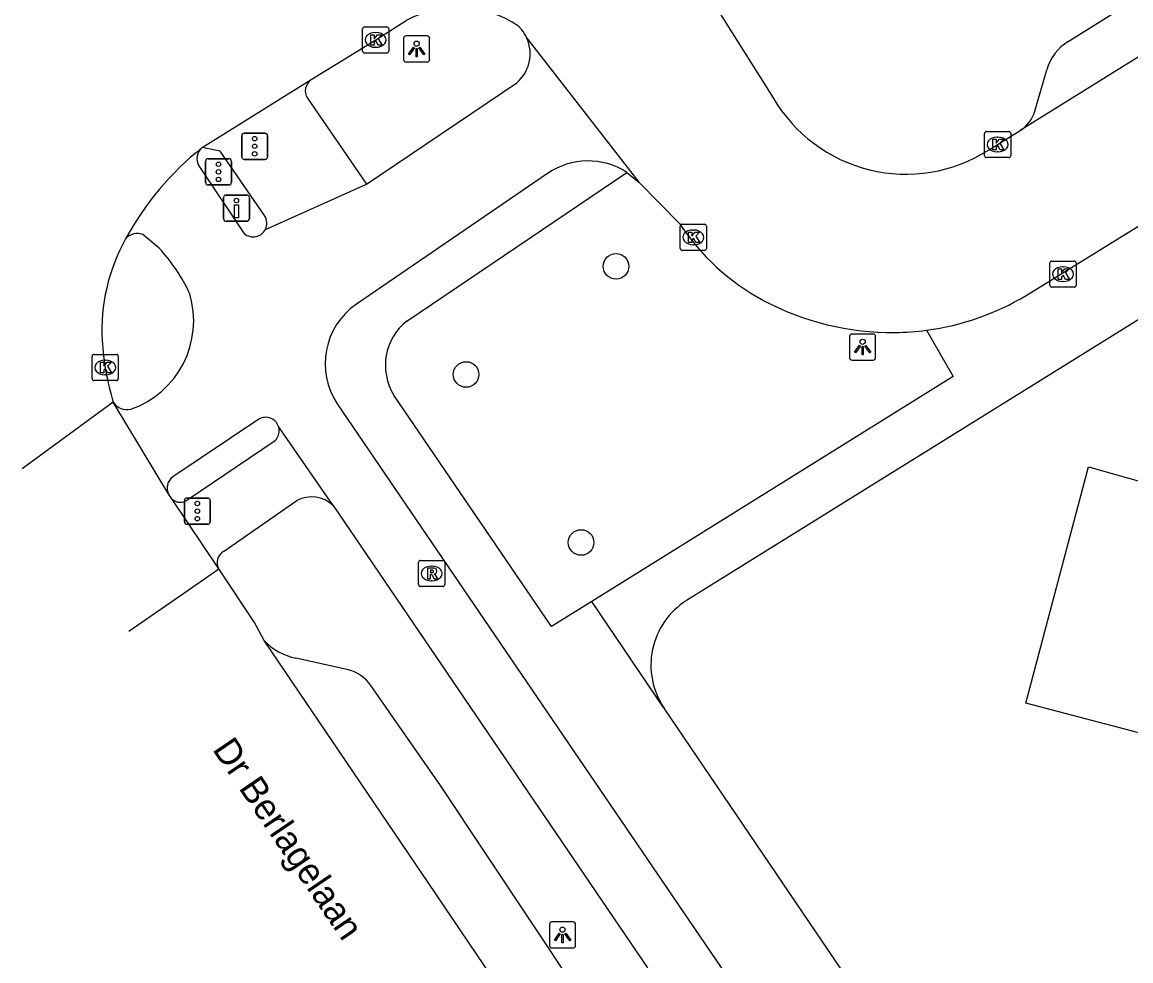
# Model space of a CAD drawing. Extents: x 160037 to 160839, y 385326 to 386441.
# Drawn here: x 160037.25 to 160079.61, y 386084.47 to 386120.33 of the extents above; entities that cross this region are included whole.
import ezdxf

# ---------------------------------------------------------------- set-up
doc = ezdxf.new("R2010")
doc.units = 0
for name, color, linetype in [('IMGEO_Boom', 7, 'Continuous'), ('IMGEO_Drukknoppaal', 7, 'Continuous'), ('IMGEO_Fietspad_gesloten', 7, 'Continuous'), ('IMGEO_Kolk', 7, 'Continuous'), ('IMGEO_Lichtpunt', 7, 'Continuous'), ('IMGEO_Openbare_ruimte_label', 7, 'Continuous'), ('IMGEO_Pand', 7, 'Continuous'), ('IMGEO_Parkeervlak_open', 7, 'Continuous'), ('IMGEO_Rijbaan_lokaal_gesloten', 7, 'Continuous'), ('IMGEO_Rijbaan_lokaal_open', 7, 'Continuous'), ('IMGEO_Rijbaan_regionaal_gesloten', 7, 'Continuous'), ('IMGEO_Rioolput', 7, 'Continuous'), ('IMGEO_Verkeersregelinstallatiepaal', 7, 'Continuous'), ('IMGEO_Voetpad_open', 7, 'Continuous')]:
    doc.layers.add(name, color=color, linetype=linetype)

msp = doc.modelspace()

# ---------------------------------------------------------------- linework, layer by layer
at = {"layer": 'IMGEO_Boom'}
for centre in [(160059.94, 386111), (160054.211, 386106.869), (160058.605, 386100.45)]:
    msp.add_circle(centre, 0.489, dxfattribs=at)
at = {"layer": 'IMGEO_Drukknoppaal'}
for p, q in [((160044.94, 386112.824), (160044.94, 386113.624)), ((160044.94, 386113.624), (160044.94, 386112.824)), ((160045.04, 386113.724), (160045.83, 386113.724)), ((160045.83, 386113.724), (160045.04, 386113.724)), ((160045.93, 386113.624), (160045.93, 386112.824)), ((160045.93, 386112.824), (160045.93, 386113.624)), ((160045.83, 386112.724), (160045.04, 386112.724)), ((160045.04, 386112.724), (160045.83, 386112.724))]:
    msp.add_line(p, q, dxfattribs=at)
msp.add_lwpolyline([(160045.51, 386113.349), (160045.51, 386112.849), (160045.36, 386112.849), (160045.36, 386113.349), (160045.51, 386113.349)], dxfattribs=at)
msp.add_circle((160045.435, 386113.514), 0.085, dxfattribs=at)
for centre, start, end in [((160045.04, 386113.624), 90, 180), ((160045.04, 386113.624), 90, 180), ((160045.83, 386113.624), 0, 90), ((160045.83, 386113.624), 360, 90), ((160045.04, 386112.824), 180, 270), ((160045.04, 386112.824), 180, 270), ((160045.83, 386112.824), 270, 0), ((160045.83, 386112.824), 270, 0)]:
    msp.add_arc(centre, 0.1, start, end, dxfattribs=at)
at = {"layer": 'IMGEO_Fietspad_gesloten'}
for points in [[(160050.407, 386114.141), (160056.146, 386118.015)], [(160043.999, 386114.839), (160045.687, 386112.301)], [(160057.322, 386114.547), (160050.02, 386109.561)], [(160060.353, 386114.592), (160060.814, 386114.218)], [(160046.54, 386112.412), (160050.407, 386114.141)], [(160042.477, 386111.699), (160041.863, 386112.213)], [(160049.286, 386105.742), (160068.155, 386078.032)], [(160046.295, 386105.161), (160043.01, 386102.958)], [(160049.131, 386101.863), (160047.044, 386104.884)], [(160049.131, 386101.863), (160061.141, 386084.196)]]:
    msp.add_lwpolyline(points, dxfattribs=at)
for centre, radius, start, end in [((160055.198, 386119.127), 1.462, 310.4485, 23.911), ((160044.465, 386115.114), 0.541, 128.6993, 210.4886), ((160058.871, 386112.294), 2.734, 57.1855, 124.5156), ((160041.647, 386111.673), 0.582, 68.1725, 140.1032), ((160046.076, 386112.647), 0.52, 221.6772, 333.1512), ((160037.587, 386107.149), 6.68, 24.8337, 42.9396), ((160040.22, 386108.923), 3.581, 289.1573, 16.7407), ((160051.601, 386107.277), 2.777, 124.6861, 213.5551), ((160041.251, 386106.14), 0.617, 212.4099, 283.5423), ((160046.557, 386104.719), 0.514, 18.6966, 120.712), ((160043.286, 386102.543), 0.498, 123.6405, 210.7953)]:
    msp.add_arc(centre, radius, start, end, dxfattribs=at)
at = {"layer": 'IMGEO_Kolk'}
for p, q in [((160050.255, 386119.224), (160050.255, 386120.076)), ((160050.33, 386120.15), (160051.182, 386120.15)), ((160050.743, 386119.93), (160050.768, 386119.93)), ((160051.256, 386120.076), (160051.256, 386119.224)), ((160051.182, 386119.15), (160050.33, 386119.15)), ((160050.766, 386119.37), (160050.741, 386119.37)), ((160074.019, 386115.228), (160074.019, 386116.08)), ((160074.094, 386116.154), (160074.946, 386116.154)), ((160075.02, 386116.08), (160075.02, 386115.228)), ((160074.507, 386115.934), (160074.532, 386115.934)), ((160074.53, 386115.374), (160074.505, 386115.374)), ((160074.946, 386115.154), (160074.094, 386115.154)), ((160062.394, 386111.682), (160062.394, 386112.534)), ((160062.469, 386112.608), (160063.321, 386112.608)), ((160062.882, 386112.388), (160062.907, 386112.388)), ((160063.395, 386112.534), (160063.395, 386111.682)), ((160062.905, 386111.828), (160062.88, 386111.828)), ((160063.321, 386111.608), (160062.469, 386111.608)), ((160076.517, 386110.278), (160076.517, 386111.13)), ((160076.592, 386111.204), (160077.444, 386111.204)), ((160077.005, 386110.984), (160077.03, 386110.984)), ((160077.518, 386111.13), (160077.518, 386110.278)), ((160077.444, 386110.204), (160076.592, 386110.204)), ((160077.028, 386110.424), (160077.003, 386110.424)), ((160039.92, 386106.709), (160039.92, 386107.561)), ((160039.995, 386107.635), (160040.847, 386107.635)), ((160040.921, 386107.561), (160040.921, 386106.709)), ((160040.408, 386107.415), (160040.433, 386107.415)), ((160040.431, 386106.855), (160040.406, 386106.855)), ((160040.847, 386106.635), (160039.995, 386106.635))]:
    msp.add_line(p, q, dxfattribs=at)
for points in [[(160050.255, 386119.224), (160050.255, 386120.076)], [(160050.33, 386120.15), (160051.182, 386120.15)], [(160050.576, 386119.85), (160050.699, 386119.85), (160050.699, 386119.699), (160050.829, 386119.85), (160050.993, 386119.85), (160050.847, 386119.699), (160051, 386119.45), (160050.848, 386119.45), (160050.763, 386119.614), (160050.699, 386119.547), (160050.699, 386119.45), (160050.576, 386119.45), (160050.576, 386119.85)], [(160051.256, 386120.076), (160051.256, 386119.224)], [(160051.182, 386119.15), (160050.33, 386119.15)], [(160074.019, 386115.228), (160074.019, 386116.08)], [(160074.094, 386116.154), (160074.946, 386116.154)], [(160075.02, 386116.08), (160075.02, 386115.228)], [(160074.34, 386115.854), (160074.463, 386115.854), (160074.463, 386115.703), (160074.593, 386115.854), (160074.757, 386115.854), (160074.611, 386115.703), (160074.764, 386115.454), (160074.612, 386115.454), (160074.527, 386115.618), (160074.463, 386115.551), (160074.463, 386115.454), (160074.34, 386115.454), (160074.34, 386115.854)], [(160074.946, 386115.154), (160074.094, 386115.154)], [(160062.394, 386111.682), (160062.394, 386112.534)], [(160062.469, 386112.608), (160063.321, 386112.608)], [(160062.715, 386112.308), (160062.838, 386112.308), (160062.838, 386112.157), (160062.968, 386112.308), (160063.132, 386112.308), (160062.986, 386112.157), (160063.139, 386111.908), (160062.987, 386111.908), (160062.902, 386112.072), (160062.838, 386112.005), (160062.838, 386111.908), (160062.715, 386111.908), (160062.715, 386112.308)], [(160063.395, 386112.534), (160063.395, 386111.682)], [(160063.321, 386111.608), (160062.469, 386111.608)], [(160076.517, 386110.278), (160076.517, 386111.13)], [(160076.592, 386111.204), (160077.444, 386111.204)], [(160077.518, 386111.13), (160077.518, 386110.278)], [(160076.838, 386110.904), (160076.961, 386110.904), (160076.961, 386110.753), (160077.091, 386110.904), (160077.255, 386110.904), (160077.109, 386110.753), (160077.262, 386110.504), (160077.11, 386110.504), (160077.025, 386110.668), (160076.961, 386110.601), (160076.961, 386110.504), (160076.838, 386110.504), (160076.838, 386110.904)], [(160077.444, 386110.204), (160076.592, 386110.204)], [(160039.92, 386106.709), (160039.92, 386107.561)], [(160039.995, 386107.635), (160040.847, 386107.635)], [(160040.921, 386107.561), (160040.921, 386106.709)], [(160040.241, 386107.335), (160040.364, 386107.335), (160040.364, 386107.184), (160040.494, 386107.335), (160040.658, 386107.335), (160040.512, 386107.184), (160040.665, 386106.935), (160040.513, 386106.935), (160040.428, 386107.099), (160040.364, 386107.032), (160040.364, 386106.935), (160040.241, 386106.935), (160040.241, 386107.335)], [(160040.847, 386106.635), (160039.995, 386106.635)]]:
    msp.add_lwpolyline(points, dxfattribs=at)
for centre, start, end in [((160050.332, 386120.074), 91.552, 178.448), ((160050.332, 386120.074), 91.552, 178.448), ((160051.18, 386120.074), 1.552, 88.448), ((160051.18, 386120.074), 1.552, 88.448), ((160050.332, 386119.226), 181.552, 268.448), ((160050.332, 386119.226), 181.552, 268.448), ((160051.18, 386119.226), 271.552, 358.448), ((160051.18, 386119.226), 271.552, 358.448), ((160074.096, 386116.078), 91.552, 178.448), ((160074.096, 386116.078), 91.552, 178.448), ((160074.944, 386116.078), 1.552, 88.448), ((160074.944, 386116.078), 1.552, 88.448), ((160074.096, 386115.23), 181.552, 268.448), ((160074.096, 386115.23), 181.552, 268.448), ((160074.944, 386115.23), 271.552, 358.448), ((160074.944, 386115.23), 271.552, 358.448), ((160062.471, 386112.532), 91.552, 178.448), ((160062.471, 386112.532), 91.552, 178.448), ((160063.319, 386112.532), 1.552, 88.448), ((160063.319, 386112.532), 1.552, 88.448), ((160062.471, 386111.684), 181.552, 268.448), ((160062.471, 386111.684), 181.552, 268.448), ((160063.319, 386111.684), 271.552, 358.448), ((160063.319, 386111.684), 271.552, 358.448), ((160076.594, 386111.128), 91.552, 178.448), ((160076.594, 386111.128), 91.552, 178.448), ((160077.442, 386111.128), 1.552, 88.448), ((160077.442, 386111.128), 1.552, 88.448), ((160076.594, 386110.28), 181.552, 268.448), ((160076.594, 386110.28), 181.552, 268.448), ((160077.442, 386110.28), 271.552, 358.448), ((160077.442, 386110.28), 271.552, 358.448), ((160039.997, 386107.559), 91.552, 178.448), ((160039.997, 386107.559), 91.552, 178.448), ((160040.845, 386107.559), 1.552, 88.448), ((160040.845, 386107.559), 1.552, 88.448), ((160039.997, 386106.711), 181.552, 268.448), ((160039.997, 386106.711), 181.552, 268.448), ((160040.845, 386106.711), 271.552, 358.448), ((160040.845, 386106.711), 271.552, 358.448)]:
    msp.add_arc(centre, 0.0765, start, end, dxfattribs=at)
for centre, major_axis, ratio, start_param, end_param in [((160050.742, 386119.65), (-0.387, 0.002), 0.722429, 4.712389, 7.853982), ((160050.767, 386119.65), (-0.39, 0.002), 0.717154, 1.570796, 4.712389), ((160074.506, 386115.654), (-0.387, 0.002), 0.722429, 4.712389, 7.853982), ((160074.531, 386115.654), (-0.39, 0.002), 0.717154, 1.570796, 4.712389), ((160062.881, 386112.108), (-0.387, 0.002), 0.722429, 4.712389, 7.853982), ((160062.906, 386112.108), (-0.39, 0.002), 0.717154, 1.570796, 4.712389), ((160077.004, 386110.704), (-0.387, 0.002), 0.722429, 4.712389, 7.853982), ((160077.029, 386110.704), (-0.39, 0.002), 0.717154, 1.570796, 4.712389), ((160040.407, 386107.135), (-0.387, 0.002), 0.722429, 4.712389, 7.853982), ((160040.432, 386107.135), (-0.39, 0.002), 0.717154, 1.570796, 4.712389)]:
    msp.add_ellipse(centre, major_axis=major_axis, ratio=ratio, start_param=start_param, end_param=end_param, dxfattribs=at)
at = {"layer": 'IMGEO_Lichtpunt'}
for p, q in [((160051.822, 386119.709), (160051.822, 386118.902)), ((160051.822, 386119.709), (160051.822, 386118.902)), ((160052.724, 386119.804), (160051.916, 386119.804)), ((160052.724, 386119.804), (160051.916, 386119.804)), ((160052.818, 386118.902), (160052.818, 386119.709)), ((160052.818, 386118.902), (160052.818, 386119.709)), ((160051.916, 386118.808), (160052.724, 386118.808)), ((160051.916, 386118.808), (160052.724, 386118.808)), ((160069.765, 386108.414), (160068.957, 386108.414)), ((160069.765, 386108.414), (160068.957, 386108.414)), ((160068.863, 386108.319), (160068.863, 386107.512)), ((160068.863, 386108.319), (160068.863, 386107.512)), ((160069.859, 386107.512), (160069.859, 386108.319)), ((160069.859, 386107.512), (160069.859, 386108.319)), ((160068.957, 386107.418), (160069.765, 386107.418)), ((160068.957, 386107.418), (160069.765, 386107.418)), ((160058.299, 386085.954), (160057.491, 386085.954)), ((160058.299, 386085.954), (160057.491, 386085.954)), ((160057.397, 386085.859), (160057.397, 386085.052)), ((160057.397, 386085.859), (160057.397, 386085.052)), ((160058.393, 386085.052), (160058.393, 386085.859)), ((160058.393, 386085.052), (160058.393, 386085.859)), ((160057.491, 386084.958), (160058.299, 386084.958)), ((160057.491, 386084.958), (160058.299, 386084.958))]:
    msp.add_line(p, q, dxfattribs=at)
for points in [[(160052.196, 386119.373), (160052.235, 386119.345), (160052.047, 386119.083), (160052.009, 386119.11), (160052.196, 386119.373)], [(160052.298, 386119.325), (160052.345, 386119.325), (160052.345, 386119.003), (160052.298, 386119.003), (160052.298, 386119.325)], [(160052.408, 386119.345), (160052.446, 386119.372), (160052.633, 386119.11), (160052.594, 386119.082), (160052.408, 386119.345)], [(160069.237, 386107.983), (160069.276, 386107.955), (160069.088, 386107.693), (160069.05, 386107.72), (160069.237, 386107.983)], [(160069.449, 386107.955), (160069.487, 386107.982), (160069.674, 386107.72), (160069.635, 386107.692), (160069.449, 386107.955)], [(160069.339, 386107.935), (160069.386, 386107.935), (160069.386, 386107.613), (160069.339, 386107.613), (160069.339, 386107.935)], [(160057.771, 386085.523), (160057.81, 386085.495), (160057.622, 386085.233), (160057.584, 386085.26), (160057.771, 386085.523)], [(160057.873, 386085.475), (160057.92, 386085.475), (160057.92, 386085.153), (160057.873, 386085.153), (160057.873, 386085.475)], [(160057.983, 386085.495), (160058.021, 386085.522), (160058.208, 386085.26), (160058.169, 386085.232), (160057.983, 386085.495)]]:
    msp.add_lwpolyline(points, dxfattribs=at)
for centre in [(160052.321, 386119.507), (160069.362, 386108.117), (160057.896, 386085.657)]:
    msp.add_circle(centre, 0.0994, dxfattribs=at)
for centre, start, end in [((160051.916, 386119.709), 90, 180), ((160051.916, 386119.709), 90, 180), ((160052.724, 386119.709), 0, 90), ((160052.724, 386119.709), 0, 90), ((160051.916, 386118.902), 180, 270), ((160051.916, 386118.902), 180, 270), ((160052.724, 386118.902), 270, 0), ((160052.724, 386118.902), 270, 360), ((160068.957, 386108.319), 90, 180), ((160068.957, 386108.319), 90, 180), ((160069.765, 386108.319), 0, 90), ((160069.765, 386108.319), 0, 90), ((160068.957, 386107.512), 180, 270), ((160068.957, 386107.512), 180, 270), ((160069.765, 386107.512), 270, 0), ((160069.765, 386107.512), 270, 360), ((160057.491, 386085.859), 90, 180), ((160057.491, 386085.859), 90, 180), ((160058.299, 386085.859), 0, 90), ((160058.299, 386085.859), 0, 90), ((160057.491, 386085.052), 180, 270), ((160057.491, 386085.052), 180, 270), ((160058.299, 386085.052), 270, 0), ((160058.299, 386085.052), 270, 360)]:
    msp.add_arc(centre, 0.0946, start, end, dxfattribs=at)
at = {"layer": 'IMGEO_Pand'}
msp.add_lwpolyline([(160089.639, 386101.99), (160095.383, 386104.541), (160099.315, 386096.201), (160092.347, 386093.041), (160092.895, 386085.283), (160083.708, 386084.635), (160083.165, 386092.323), (160075.598, 386094.31), (160077.991, 386103.346), (160083.952, 386101.662)], dxfattribs=at)
at = {"layer": 'IMGEO_Parkeervlak_open'}
for points in [[(160049.716, 386095.581), (160047.707, 386096.033)], [(160058.957, 386082.621), (160058.417, 386083.371), (160053.238, 386091.168), (160050.574, 386094.987)]]:
    msp.add_lwpolyline(points, dxfattribs=at)
for centre, radius, start, end in [((160048.127, 386098.241), 2.248, 223.3204, 259.221), ((160049.317, 386094.088), 1.545, 35.5715, 75.0382)]:
    msp.add_arc(centre, radius, start, end, dxfattribs=at)
at = {"layer": 'IMGEO_Rijbaan_lokaal_gesloten'}
for points in [[(160042.858, 386102.288), (160040.73, 386105.809)], [(160042.969, 386102.121), (160042.858, 386102.288)], [(160044.767, 386099.437), (160042.969, 386102.121)], [(160041.319, 386097.06), (160043.588, 386098.624), (160044.767, 386099.437)], [(160046.492, 386096.699), (160046.121, 386097.394), (160044.767, 386099.437)], [(160066.623, 386066.952), (160066.116, 386067.689), (160053.054, 386087.022), (160046.492, 386096.699)]]:
    msp.add_lwpolyline(points, dxfattribs=at)
at = {"layer": 'IMGEO_Rijbaan_lokaal_open'}
for points in [[(160202.023, 386194.798), (160197, 386191.681), (160159.295, 386168.312), (160121.882, 386145.099), (160086.635, 386123.19), (160075.382, 386116.189)], [(160075.615, 386109.888), (160097.277, 386123.289), (160114.619, 386134.204), (160114.983, 386134.624), (160115.429, 386136.3)], [(160063.547, 386121.245), (160065.943, 386117.444)], [(160056.216, 386120.175), (160056.337, 386120.043)], [(160056.534, 386119.72), (160060.814, 386114.218)], [(160074.167, 386115.433), (160075.382, 386116.189)], [(160060.814, 386114.218), (160062.362, 386112.64)]]:
    msp.add_lwpolyline(points, dxfattribs=at)
for centre, radius, start, end in [((160053.891, 386116.754), 4.136, 55.8018, 118.4973), ((160055.204, 386119.13), 1.455, 23.9094, 38.8492), ((160071.024, 386120.403), 5.88, 210.2123, 302.3061), ((160069.76, 386117.483), 8.842, 213.2146, 241.703), ((160070.512, 386119.042), 10.571, 242.1157, 270.4772), ((160070.478, 386118.489), 10.018, 277.6114, 300.8481), ((160070.467, 386118.582), 10.112, 270.7518, 277.6019)]:
    msp.add_arc(centre, radius, start, end, dxfattribs=at)
at = {"layer": 'IMGEO_Rijbaan_regionaal_gesloten'}
for points in [[(160048.296, 386118.133), (160050.756, 386119.651), (160051.918, 386120.389)], [(160044.127, 386115.536), (160048.296, 386118.133)], [(160040.73, 386105.809), (160037.248, 386103.269)]]:
    msp.add_lwpolyline(points, dxfattribs=at)
for centre, radius, start, end in [((160051.231, 386106.605), 11.412, 128.5019, 151.5262), ((160047.422, 386108.568), 7.128, 150.7971, 183.1856), ((160050.526, 386108.791), 10.239, 183.4631, 196.9289)]:
    msp.add_arc(centre, radius, start, end, dxfattribs=at)
at = {"layer": 'IMGEO_Rioolput'}
for p, q in [((160052.395, 386098.841), (160052.395, 386099.693)), ((160052.47, 386099.767), (160053.322, 386099.767)), ((160052.883, 386099.547), (160052.908, 386099.547)), ((160053.396, 386099.693), (160053.396, 386098.841)), ((160053.322, 386098.767), (160052.47, 386098.767)), ((160052.906, 386098.987), (160052.881, 386098.987))]:
    msp.add_line(p, q, dxfattribs=at)
for points in [[(160052.395, 386098.841), (160052.395, 386099.693)], [(160052.47, 386099.767), (160053.322, 386099.767)], [(160053.396, 386099.693), (160053.396, 386098.841)], [(160052.984, 386099.465), (160052.732, 386099.467), (160052.732, 386099.067)], [(160052.732, 386099.067), (160052.856, 386099.067), (160052.856, 386099.229), (160052.867, 386099.229)], [(160052.91, 386099.386), (160052.856, 386099.386), (160052.856, 386099.305)], [(160052.856, 386099.305), (160052.908, 386099.305)], [(160052.914, 386099.2), (160052.985, 386099.067), (160053.125, 386099.067), (160053.06, 386099.193)], [(160053.322, 386098.767), (160052.47, 386098.767)]]:
    msp.add_lwpolyline(points, dxfattribs=at)
for centre, radius, start, end in [((160052.472, 386099.691), 0.0765, 91.552, 178.448), ((160052.472, 386099.691), 0.0765, 91.552, 178.448), ((160053.32, 386099.691), 0.0765, 1.552, 88.448), ((160053.32, 386099.691), 0.0765, 1.552, 88.448), ((160052.866, 386099.176), 0.0533, 26.0293, 88.6989), ((160052.892, 386099.494), 0.19, 274.7715, 282.9687), ((160052.916, 386099.29), 0.0964, 77.0061, 93.1865), ((160052.93, 386099.347), 0.0378, 276.6634, 79.6772), ((160052.983, 386099.355), 0.109, 350.3612, 89.416), ((160052.981, 386099.355), 0.112, 277.5842, 350.9817), ((160052.965, 386099.14), 0.108, 29.5134, 73.7905), ((160052.472, 386098.843), 0.0765, 181.552, 268.448), ((160052.472, 386098.843), 0.0765, 181.552, 268.448), ((160053.32, 386098.843), 0.0765, 271.552, 358.448), ((160053.32, 386098.843), 0.0765, 271.552, 358.448)]:
    msp.add_arc(centre, radius, start, end, dxfattribs=at)
for centre, major_axis, ratio, start_param, end_param in [((160052.882, 386099.267), (-0.387, 0.002), 0.722429, 4.712389, 7.853982), ((160052.907, 386099.267), (-0.39, 0.002), 0.717154, 1.570796, 4.712389)]:
    msp.add_ellipse(centre, major_axis=major_axis, ratio=ratio, start_param=start_param, end_param=end_param, dxfattribs=at)
at = {"layer": 'IMGEO_Verkeersregelinstallatiepaal'}
for p, q in [((160045.735, 386116.088), (160046.525, 386116.088)), ((160046.525, 386116.088), (160045.735, 386116.088)), ((160045.635, 386115.188), (160045.635, 386115.988)), ((160045.635, 386115.988), (160045.635, 386115.188)), ((160046.625, 386115.988), (160046.625, 386115.188)), ((160046.625, 386115.188), (160046.625, 386115.988)), ((160044.254, 386114.211), (160044.254, 386115.011)), ((160044.254, 386115.011), (160044.254, 386114.211)), ((160044.354, 386115.111), (160045.144, 386115.111)), ((160045.144, 386115.111), (160044.354, 386115.111)), ((160045.244, 386115.011), (160045.244, 386114.211)), ((160045.244, 386114.211), (160045.244, 386115.011)), ((160046.525, 386115.088), (160045.735, 386115.088)), ((160045.735, 386115.088), (160046.525, 386115.088)), ((160045.144, 386114.111), (160044.354, 386114.111)), ((160044.354, 386114.111), (160045.144, 386114.111)), ((160043.547, 386102.148), (160044.337, 386102.148)), ((160044.337, 386102.148), (160043.547, 386102.148)), ((160043.447, 386101.248), (160043.447, 386102.048)), ((160043.447, 386102.048), (160043.447, 386101.248)), ((160044.437, 386102.048), (160044.437, 386101.248)), ((160044.437, 386101.248), (160044.437, 386102.048)), ((160044.337, 386101.148), (160043.547, 386101.148)), ((160043.547, 386101.148), (160044.337, 386101.148))]:
    msp.add_line(p, q, dxfattribs=at)
for centre in [(160046.13, 386115.878), (160046.13, 386115.588), (160046.13, 386115.298), (160044.749, 386114.901), (160044.749, 386114.611), (160044.749, 386114.321), (160043.942, 386101.938), (160043.942, 386101.648), (160043.942, 386101.358)]:
    msp.add_circle(centre, 0.085, dxfattribs=at)
for centre, start, end in [((160045.735, 386115.988), 90, 180), ((160045.735, 386115.988), 90, 180), ((160046.525, 386115.988), 0, 90), ((160046.525, 386115.988), 360, 90), ((160045.735, 386115.188), 180, 270), ((160045.735, 386115.188), 180, 270), ((160046.525, 386115.188), 270, 0), ((160046.525, 386115.188), 270, 0), ((160044.354, 386115.011), 90, 180), ((160044.354, 386115.011), 90, 180), ((160045.144, 386115.011), 0, 90), ((160045.144, 386115.011), 360, 90), ((160044.354, 386114.211), 180, 270), ((160044.354, 386114.211), 180, 270), ((160045.144, 386114.211), 270, 0), ((160045.144, 386114.211), 270, 0), ((160043.547, 386102.048), 90, 180), ((160043.547, 386102.048), 90, 180), ((160044.337, 386102.048), 0, 90), ((160044.337, 386102.048), 360, 90), ((160043.547, 386101.248), 180, 270), ((160043.547, 386101.248), 180, 270), ((160044.337, 386101.248), 270, 0), ((160044.337, 386101.248), 270, 0)]:
    msp.add_arc(centre, 0.1, start, end, dxfattribs=at)
at = {"layer": 'IMGEO_Voetpad_open'}
for points in [[(160077.216, 386119.593), (160082.55, 386122.936), (160132.617, 386153.897), (160181.866, 386184.624), (160235.069, 386217.631), (160277.52, 386243.95), (160277.792, 386244.025), (160280.607, 386243.974)], [(160075.942, 386116.93), (160076.4, 386118.512)], [(160048.149, 386117.425), (160050.407, 386114.141)], [(160046.507, 386112.94), (160044.817, 386115.398), (160044.127, 386115.536)], [(160051.947, 386108.911), (160060.353, 386114.592)], [(160084.794, 386112.004), (160062.638, 386098.234)], [(160071.805, 386108.559), (160072.827, 386106.792), (160059.013, 386098.193)], [(160059.013, 386098.193), (160057.477, 386097.236), (160051.452, 386106.078)], [(160043.575, 386102.09), (160046.881, 386104.32)], [(160044.944, 386100.108), (160047.747, 386102.05)], [(160061.775, 386094.12), (160061.758, 386094.142), (160059.013, 386098.193)], [(160080.37, 386066.697), (160061.775, 386094.12)]]:
    msp.add_lwpolyline(points, dxfattribs=at)
for centre, radius, start, end in [((160078.228, 386117.98), 1.904, 122.1176, 163.7872), ((160048.581, 386117.705), 0.514, 123.5951, 212.9459), ((160074.687, 386117.296), 1.307, 302.1044, 343.7364), ((160046.079, 386112.648), 0.518, 332.8523, 34.3003), ((160053.282, 386107.218), 2.156, 128.2486, 211.9293), ((160046.557, 386104.719), 0.514, 309.0992, 359.9741), ((160046.543, 386104.717), 0.528, 0.1873, 18.3994), ((160043.288, 386102.426), 0.442, 223.6999, 310.4433), ((160048.31, 386101.002), 1.19, 46.3633, 118.2468), ((160045.176, 386099.688), 0.48, 118.9332, 211.5124), ((160064.195, 386095.76), 2.923, 122.1834, 214.1221)]:
    msp.add_arc(centre, radius, start, end, dxfattribs=at)

# ---------------------------------------------------------------- texts
at = {"layer": 'IMGEO_Openbare_ruimte_label'}
msp.add_text('Dr Berlagelaan', height=1, rotation=304.246, dxfattribs=at).set_placement((160044.495, 386092.544))

doc.saveas('drawing.dxf')
